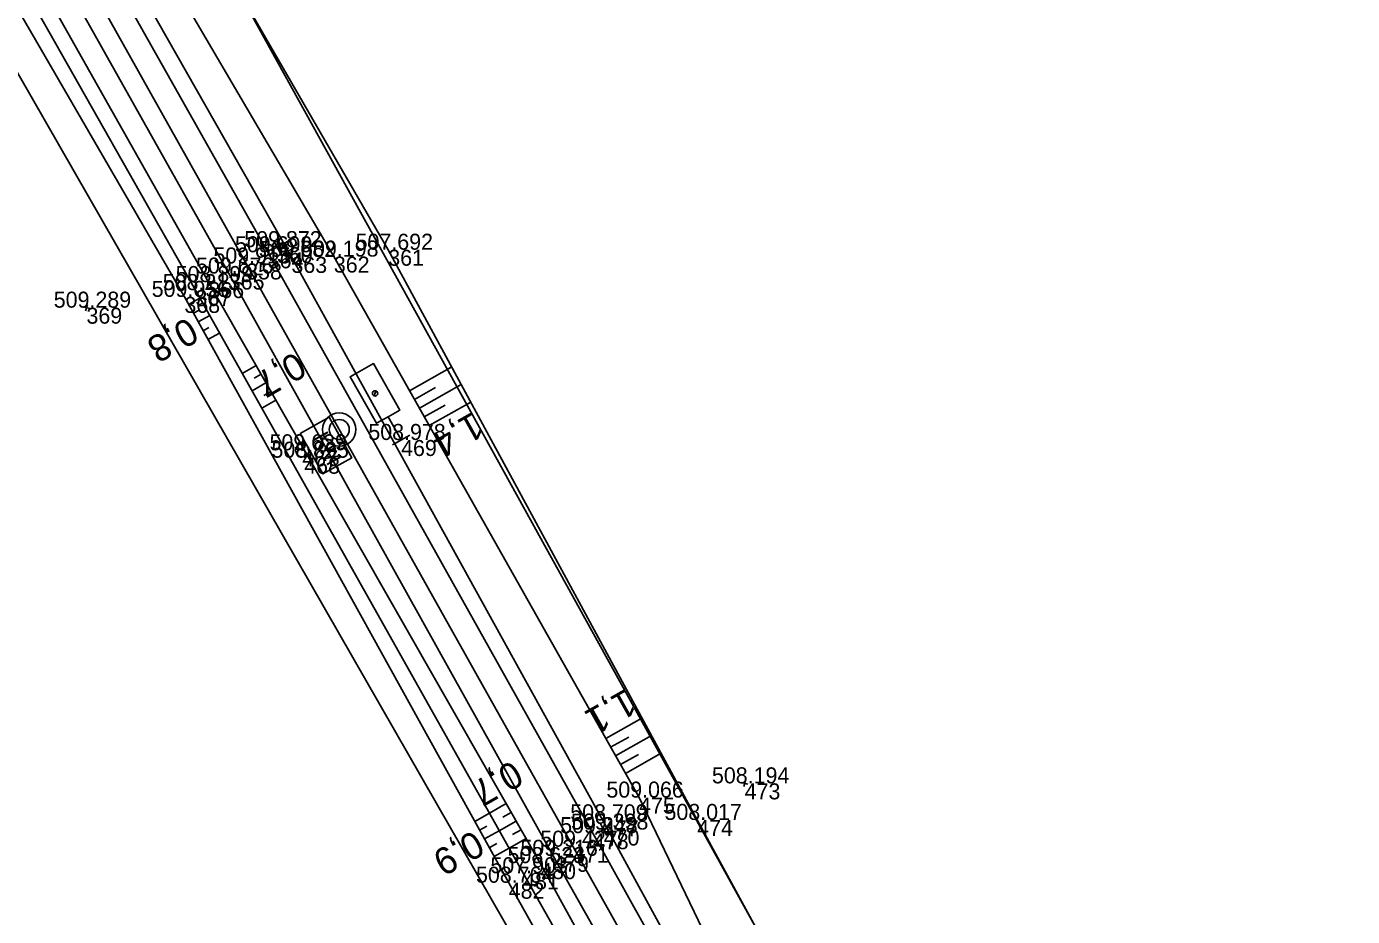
# Model space of a CAD drawing. Extents: x -1234191 to 23050, y -1290331 to -741191.
# Drawn here: x -865310.3 to -865210.9, y -1105870.1 to -1105803.4 of the extents above; entities that cross this region are included whole.
import ezdxf

# ---------------------------------------------------------------- set-up
doc = ezdxf.new("R2010")
doc.units = 0
for name, color, linetype in [('Vrstva 1', 7, 'Continuous'), ('Vrstva 4', 7, 'Continuous'), ('Vrstva 48', 7, 'Continuous'), ('Vrstva 49', 7, 'Continuous'), ('Vrstva 53', 7, 'Continuous'), ('Vrstva 60', 7, 'Continuous'), ('Vrstva 61', 7, 'Continuous'), ('Vrstva 7', 7, 'Continuous')]:
    doc.layers.add(name, color=color, linetype=linetype)

msp = doc.modelspace()

# ---------------------------------------------------------------- linework, layer by layer
at = {"layer": 'Vrstva 1'}
msp.add_lwpolyline([(-865311.668, -1105789.318), (-865293.803, -1105821.189), (-865269.304, -1105864.9), (-865244.889, -1105908.445), (-865242.92, -1105911.969), (-865241.306, -1105914.837), (-865239.968, -1105917.201), (-865237.767, -1105921.124), (-865236.431, -1105923.5), (-865235.711, -1105924.79), (-865215.929, -1105960.12), (-865207.081, -1105975.943), (-865198.561, -1105991.42), (-865189.868, -1106007.717), (-865181.877, -1106023.535), (-865174.078, -1106040), (-865166.917, -1106056.414)], dxfattribs=at)
at = {"layer": 'Vrstva 4'}
for points in [[(-865241.394, -1105918.847), (-865246.199, -1105909.181), (-865270.794, -1105865.582), (-865295.111, -1105821.951), (-865312.962, -1105790.175), (-865331.022, -1105758.107), (-865339.935, -1105741.481), (-865348.821, -1105724.714), (-865357.635, -1105707.335), (-865365.696, -1105689.589), (-865373.312, -1105671.543), (-865380.292, -1105652.6), (-865386.741, -1105634.019), (-865392.22, -1105615.411), (-865397.526, -1105595.969), (-865401.976, -1105576.338), (-865405.628, -1105557.197), (-865408.672, -1105537.755), (-865411.141, -1105518.31), (-865413.538, -1105496.503), (-865416.279, -1105475.043), (-865418.369, -1105450.916), (-865420.427, -1105426.616), (-865421.339, -1105417.317)], [(-865310.177, -1105788.444), (-865292.191, -1105820.356), (-865267.812, -1105863.886), (-865243.435, -1105907.663), (-865238.23, -1105916.57), (-865238.423, -1105915.234), (-865240.075, -1105912.266), (-865239.672, -1105912.042), (-865243.171, -1105906.703), (-865267.058, -1105862.925), (-865290.412, -1105820.701), (-865309.044, -1105787.892)], [(-865241.394, -1105918.847), (-865242.557, -1105917.492), (-865244.24, -1105914.487), (-865244.664, -1105914.724), (-865245.509, -1105913.675), (-865245.081, -1105913.194), (-865245.869, -1105912.218), (-865246.453, -1105912.566), (-865247.643, -1105909.906), (-865271.761, -1105866.129), (-865296.635, -1105822.585), (-865314.451, -1105791.041)]]:
    msp.add_lwpolyline(points, dxfattribs=at)
at = {"layer": 'Vrstva 48'}
for p, q in [((-865298.122, -1105824.263), (-865297.268, -1105823.791)), ((-865297.758, -1105824.92), (-865297.33, -1105824.682)), ((-865297.395, -1105825.576), (-865296.533, -1105825.098)), ((-865297.032, -1105826.232), (-865296.599, -1105825.992)), ((-865296.669, -1105826.888), (-865295.798, -1105826.406)), ((-865293.064, -1105828.836), (-865294.1, -1105829.428)), ((-865292.692, -1105829.488), (-865293.212, -1105829.785)), ((-865281.561, -1105830.727), (-865278.396, -1105828.941)), ((-865292.32, -1105830.139), (-865293.365, -1105830.736)), ((-865291.948, -1105830.79), (-865292.472, -1105831.09)), ((-865281.192, -1105831.381), (-865279.615, -1105830.491)), ((-865280.823, -1105832.034), (-865277.681, -1105830.26)), ((-865291.576, -1105831.441), (-865292.63, -1105832.043)), ((-865280.455, -1105832.687), (-865278.889, -1105831.803)), ((-865280.086, -1105833.34), (-865276.966, -1105831.579)), ((-865266.85, -1105856.792), (-865264.133, -1105855.258)), ((-865266.113, -1105858.098), (-865263.418, -1105856.577)), ((-865266.482, -1105857.445), (-865265.129, -1105856.681)), ((-865265.744, -1105858.751), (-865264.403, -1105857.994)), ((-865265.376, -1105859.404), (-865262.704, -1105857.896)), ((-865276.668, -1105863.007), (-865275.568, -1105862.398)), ((-865274.306, -1105861.674), (-865275.57, -1105862.395)), ((-865273.934, -1105862.325), (-865274.568, -1105862.687)), ((-865276.305, -1105863.664), (-865275.753, -1105863.358)), ((-865273.562, -1105862.976), (-865274.835, -1105863.703)), ((-865275.942, -1105864.32), (-865274.833, -1105863.706)), ((-865272.818, -1105864.278), (-865274.1, -1105865.01)), ((-865273.19, -1105863.627), (-865273.829, -1105863.992)), ((-865275.579, -1105864.976), (-865275.022, -1105864.668)), ((-865275.215, -1105865.632), (-865274.098, -1105865.013))]:
    msp.add_line(p, q, dxfattribs=at)
at = {"layer": 'Vrstva 49'}
for p, q in [((-865306.017, -1105824.437), (-865305.535, -1105824.573)), ((-865305.708, -1105824.264), (-865305.844, -1105824.746)), ((-865256.68, -1105860.085), (-865256.198, -1105860.221)), ((-865256.371, -1105859.912), (-865256.507, -1105860.394))]:
    msp.add_line(p, q, dxfattribs=at)
for points in [[(-865238.139, -1105906.641), (-865238.886, -1105901.627), (-865259.995, -1105862.894), (-865283.153, -1105820.163), (-865303.735, -1105784.58), (-865311.521, -1105774.799), (-865313.83, -1105776.493), (-865313.548, -1105776.985), (-865315.411, -1105777.27)], [(-865238.139, -1105906.641), (-865245.971, -1105899.377), (-865264.35, -1105861.222), (-865287.233, -1105820.677), (-865307.045, -1105786.866), (-865311.706, -1105776.535), (-865313.122, -1105777.444), (-865315.278, -1105777.501), (-865315.411, -1105777.27)], [(-865319.732, -1105779.504), (-865319.551, -1105779.817), (-865314.451, -1105791.041), (-865296.635, -1105822.585), (-865271.761, -1105866.129), (-865247.643, -1105909.906), (-865246.453, -1105912.566), (-865245.509, -1105913.675), (-865244.664, -1105914.724)], [(-865242.981, -1105917.729), (-865243.463, -1105916.869), (-865244.406, -1105917.32), (-865246.254, -1105914.641), (-865246.071, -1105914.316), (-865245.908, -1105913.914), (-865247.936, -1105911.292), (-865273.042, -1105866.892), (-865297.608, -1105823.186), (-865315.503, -1105791.667), (-865322.602, -1105780.841), (-865326.658, -1105782.604)], [(-865327.665, -1105784.514), (-865323.155, -1105782.583), (-865316.348, -1105792.811), (-865298.436, -1105823.696), (-865274.126, -1105867.599), (-865249.338, -1105911.884), (-865245.595, -1105918.34), (-865243.068, -1105917.778), (-865242.981, -1105917.729)]]:
    msp.add_lwpolyline(points, dxfattribs=at)
at = {"layer": 'Vrstva 53'}
for points in [[(-865368.27, -1105423.409), (-865367.221, -1105456.517), (-865375.2, -1105489.274), (-865369.701, -1105551.6), (-865370.632, -1105583.906), (-865368.457, -1105603.691), (-865326.497, -1105717.991), (-865321.812, -1105718.794), (-865313.841, -1105726.535), (-865332.544, -1105731.795), (-865234.42, -1105909.3), (-865227.657, -1105917.883)], [(-865241.975, -1105927.132), (-865328.685, -1105775.989), (-865337.293, -1105781.984), (-865359.64, -1105740.13), (-865378.04, -1105702.85), (-865401.73, -1105642.98)]]:
    msp.add_lwpolyline(points, dxfattribs=at)
at = {"layer": 'Vrstva 60'}
for p, q in [((-865292.191, -1105820.356), (-865292.191, -1105820.356)), ((-865291.499, -1105819.969), (-865291.499, -1105819.969)), ((-865290.412, -1105820.701), (-865290.412, -1105820.701)), ((-865287.233, -1105820.677), (-865287.233, -1105820.677)), ((-865283.153, -1105820.163), (-865283.153, -1105820.163)), ((-865293.803, -1105821.189), (-865293.803, -1105821.189)), ((-865296.635, -1105822.585), (-865296.635, -1105822.585)), ((-865295.111, -1105821.951), (-865295.111, -1105821.951)), ((-865298.436, -1105823.696), (-865298.436, -1105823.696)), ((-865297.608, -1105823.186), (-865297.608, -1105823.186)), ((-865305.776, -1105824.505), (-865305.776, -1105824.505)), ((-865282.192, -1105834.421), (-865282.192, -1105834.421)), ((-865289.6, -1105835.195), (-865289.6, -1105835.195)), ((-865289.454, -1105835.749), (-865289.454, -1105835.749)), ((-865256.439, -1105860.153), (-865256.439, -1105860.153)), ((-865264.35, -1105861.222), (-865264.35, -1105861.222)), ((-865267.058, -1105862.925), (-865267.058, -1105862.925)), ((-865267.002, -1105863.615), (-865267.002, -1105863.615)), ((-865259.995, -1105862.894), (-865259.995, -1105862.894)), ((-865267.812, -1105863.886), (-865267.812, -1105863.886)), ((-865270.794, -1105865.582), (-865270.794, -1105865.582)), ((-865269.304, -1105864.9), (-865269.304, -1105864.9)), ((-865271.761, -1105866.129), (-865271.761, -1105866.129)), ((-865273.042, -1105866.892), (-865273.042, -1105866.892)), ((-865274.126, -1105867.599), (-865274.126, -1105867.599))]:
    msp.add_line(p, q, dxfattribs=at)
at = {"layer": 'Vrstva 7'}
for p, q in [((-865291.063, -1105819.725), (-865291.935, -1105820.213)), ((-865291.743, -1105819.533), (-865291.255, -1105820.405)), ((-865284.094, -1105830.741), (-865284.202, -1105831.123)), ((-865282.846, -1105834.788), (-865281.538, -1105834.054)), ((-865289.624, -1105835.151), (-865289.576, -1105835.239)), ((-865289.454, -1105835.749), (-865288.911, -1105835.444)), ((-865266.566, -1105863.371), (-865267.438, -1105863.859)), ((-865267.246, -1105863.179), (-865266.758, -1105864.051))]:
    msp.add_line(p, q, dxfattribs=at)
msp.add_lwpolyline([(-865282.192, -1105834.421), (-865283.17, -1105832.676), (-865282.297, -1105832.187), (-865284.253, -1105828.698), (-865285.998, -1105829.676), (-865284.042, -1105833.165), (-865283.17, -1105832.676)], dxfattribs=at)
msp.add_lwpolyline([(-865289.762, -1105833.925), (-865287.596, -1105832.711), (-865285.891, -1105835.754), (-865288.057, -1105836.968)], close=True, dxfattribs=at)
for centre, radius in [((-865284.147, -1105830.932), 0.2), ((-865286.826, -1105833.64), 1.246), ((-865286.826, -1105833.64), 0.752), ((-865289.6, -1105835.195), 0.5)]:
    msp.add_circle(centre, radius, dxfattribs=at)

# ---------------------------------------------------------------- texts
at = {"layer": 'Vrstva 48'}
for s, rotation, p in [('0,8', 208.97421, (-865298.153, -1105825.165)), ('0,7', 209.73666, (-865290.091, -1105827.751)), ('1,4', 209.43974, (-865276.794, -1105832.265)), ('1,1', 209.43974, (-865265.333, -1105853.019)), ('0,7', 209.73666, (-865273.833, -1105858.372)), ('0,9', 208.97421, (-865276.722, -1105863.612))]:
    msp.add_text(s, height=2, rotation=rotation, dxfattribs=at).set_placement(p)
at = {"layer": 'Vrstva 60'}
for s, p in [('364', (-865292.191, -1105821.556)), ('360', (-865291.499, -1105821.169)), ('363', (-865290.412, -1105821.901)), ('362', (-865287.233, -1105821.877)), ('361', (-865283.153, -1105821.363)), ('358', (-865293.803, -1105822.389)), ('366', (-865296.635, -1105823.785)), ('365', (-865295.111, -1105823.151)), ('368', (-865298.436, -1105824.896)), ('367', (-865297.608, -1105824.386)), ('369', (-865305.776, -1105825.705)), ('469', (-865282.192, -1105835.621)), ('467', (-865289.6, -1105836.395)), ('468', (-865289.454, -1105836.949)), ('473', (-865256.439, -1105861.353)), ('475', (-865264.35, -1105862.422)), ('477', (-865267.058, -1105864.125)), ('470', (-865267.002, -1105864.815)), ('474', (-865259.995, -1105864.094)), ('478', (-865267.812, -1105865.086)), ('479', (-865270.794, -1105866.782)), ('471', (-865269.304, -1105866.1)), ('480', (-865271.761, -1105867.329)), ('482', (-865274.126, -1105868.799)), ('481', (-865273.042, -1105868.092))]:
    msp.add_text(s, height=1.2, dxfattribs=at).set_placement(p)
at = {"layer": 'Vrstva 61'}
for s, p in [('509.872', (-865293.947, -1105819.969)), ('509.699', (-865294.645, -1105820.356)), ('509.082', (-865292.86, -1105820.701)), ('509.198', (-865289.687, -1105820.677)), ('507.692', (-865285.601, -1105820.163)), ('509.676', (-865297.563, -1105821.951)), ('509.915', (-865296.259, -1105821.189)), ('508.899', (-865299.089, -1105822.585)), ('509.056', (-865300.888, -1105823.696)), ('508.213', (-865300.06, -1105823.186)), ('509.289', (-865308.23, -1105824.505)), ('508.978', (-865284.646, -1105834.421)), ('509.629', (-865292.054, -1105835.195)), ('508.895', (-865291.91, -1105835.749)), ('508.194', (-865258.89, -1105860.153)), ('509.066', (-865266.802, -1105861.222)), ('508.709', (-865269.512, -1105862.925)), ('509.398', (-865269.456, -1105863.615)), ('508.017', (-865262.447, -1105862.894)), ('509.248', (-865270.266, -1105863.886)), ('509.216', (-865273.246, -1105865.582)), ('509.427', (-865271.756, -1105864.9)), ('508.623', (-865274.213, -1105866.129)), ('508.764', (-865276.577, -1105867.599)), ('507.903', (-865275.494, -1105866.892))]:
    msp.add_text(s, height=1.2, dxfattribs=at).set_placement(p)
at = {"layer": 'Vrstva 7'}
msp.add_text('KM', height=1.2469, rotation=299.26567, dxfattribs=at).set_placement((-865288.868, -1105834.255))

doc.saveas('drawing.dxf')
